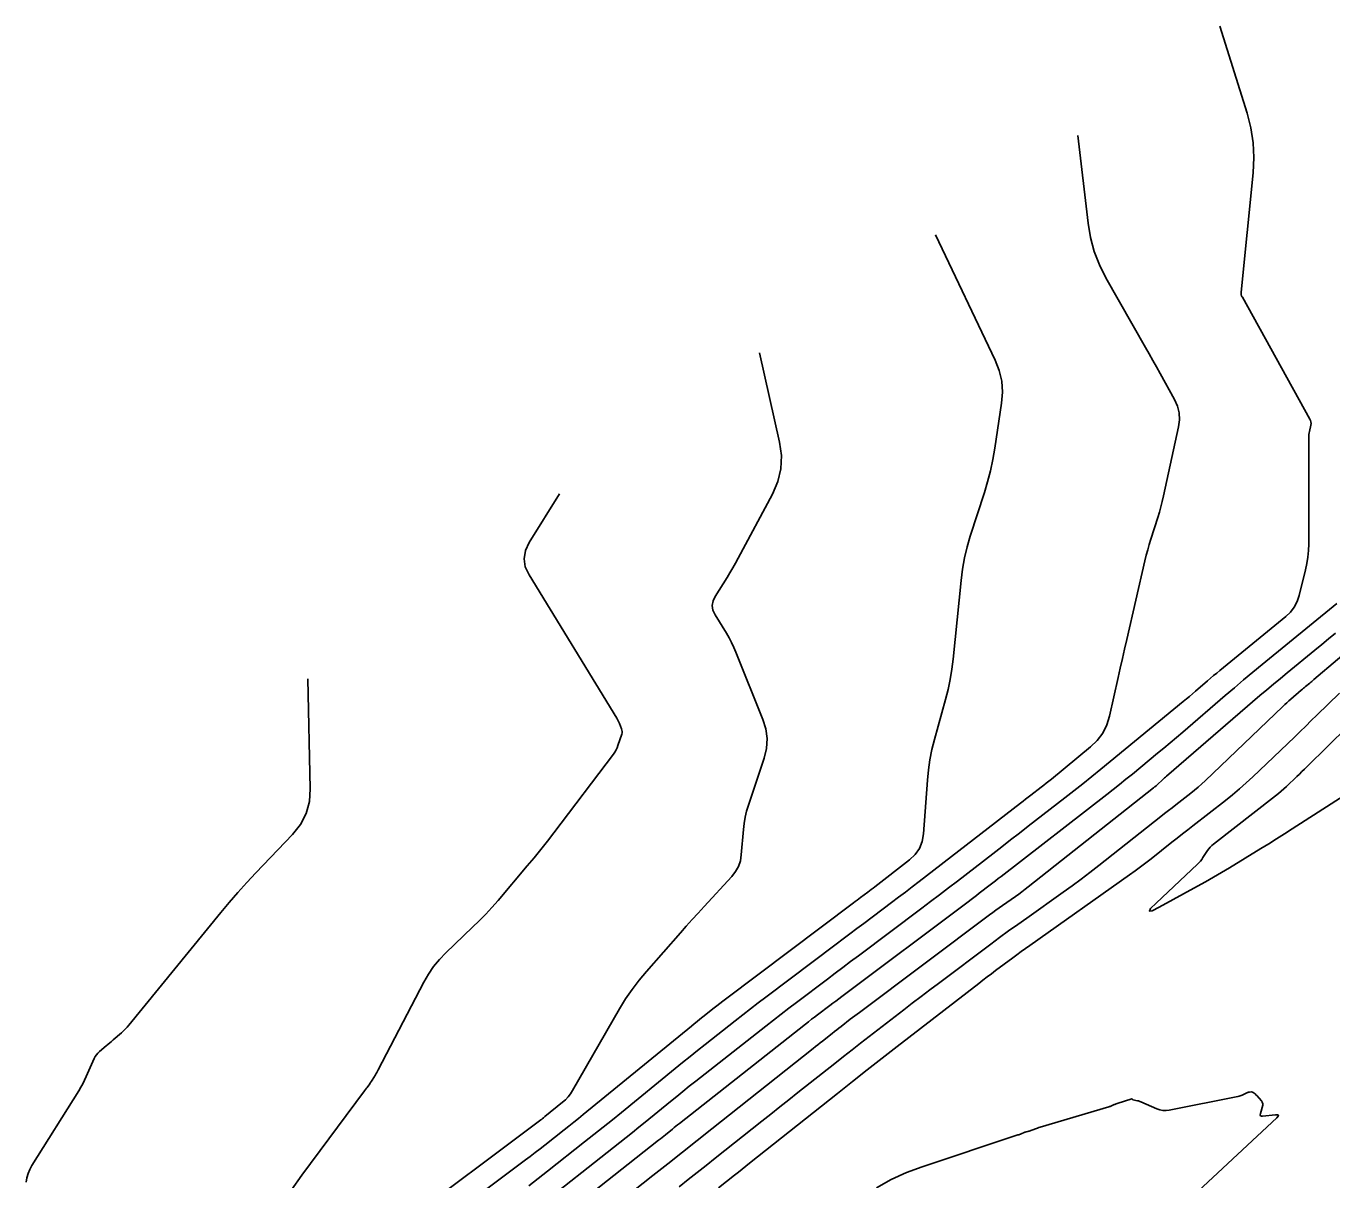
# Model space of a CAD drawing. Extents: x 1005228 to 1008882, y 1883389 to 1885754.
# Drawn here: x 1007898 to 1008130.7, y 1885248.1 to 1885453.7 of the extents above; entities that cross this region are included whole.
import ezdxf

# ---------------------------------------------------------------- set-up
doc = ezdxf.new("R2010")
doc.units = 0
doc.layers.add('C-ANNO-NOTE', color=7, linetype='Continuous')
doc.layers.add('S_BRIDGE', color=7, linetype='Continuous')

msp = doc.modelspace()

# ---------------------------------------------------------------- linework, layer by layer
at = {"layer": 'C-ANNO-NOTE'}
for points in [[(1008110.69, 1885453.65), (1008115.55, 1885438.12), (1008116.22, 1885435.52), (1008116.63, 1885432.89), (1008116.76, 1885430.23), (1008116.62, 1885427.54), (1008114.49, 1885406.26), (1008114.49, 1885406.2), (1008114.49, 1885406.14), (1008114.49, 1885406.08), (1008114.49, 1885406.02), (1008114.53, 1885405.73), (1008114.53, 1885405.7), (1008114.54, 1885405.66), (1008114.55, 1885405.63), (1008114.57, 1885405.6), (1008114.64, 1885405.48), (1008114.66, 1885405.45), (1008114.67, 1885405.41), (1008114.69, 1885405.38), (1008114.71, 1885405.35), (1008126.76, 1885383.66), (1008126.88, 1885383.4), (1008126.94, 1885383.14), (1008126.96, 1885382.87), (1008126.92, 1885382.59), (1008126.67, 1885381.46), (1008126.62, 1885381.18), (1008126.58, 1885380.9), (1008126.56, 1885380.61), (1008126.55, 1885380.32), (1008126.53, 1885361.39), (1008126.5, 1885360.22), (1008126.39, 1885359.07), (1008126.21, 1885357.92), (1008125.97, 1885356.78), (1008124.84, 1885352.23), (1008124.48, 1885351.14), (1008123.96, 1885350.15), (1008123.29, 1885349.26), (1008122.46, 1885348.47), (1008110.69, 1885338.85), (1008110.14, 1885338.4), (1008109.6, 1885337.95), (1008109.06, 1885337.49), (1008108.52, 1885337.03), (1008106.37, 1885335.17), (1008105.83, 1885334.71), (1008105.28, 1885334.25), (1008104.74, 1885333.8), (1008104.19, 1885333.35), (1008089.47, 1885321.26), (1008087.89, 1885319.97), (1008086.3, 1885318.7), (1008084.7, 1885317.43), (1008083.09, 1885316.18), (1008076.57, 1885311.12), (1008075, 1885309.9), (1008073.42, 1885308.68), (1008071.84, 1885307.45), (1008070.26, 1885306.23), (1008063.93, 1885301.35), (1008062.35, 1885300.13), (1008060.76, 1885298.91), (1008059.17, 1885297.71), (1008057.58, 1885296.5), (1008046.3, 1885288.04), (1008044.92, 1885287.01), (1008043.54, 1885285.97), (1008042.16, 1885284.93), (1008040.78, 1885283.89), (1008035.26, 1885279.74), (1008033.89, 1885278.7), (1008032.52, 1885277.65), (1008031.15, 1885276.59), (1008029.79, 1885275.52), (1008017.31, 1885265.69), (1008016.17, 1885264.79), (1008015.04, 1885263.89), (1008013.92, 1885262.98), (1008012.8, 1885262.06), (1008008.32, 1885258.4), (1008007.2, 1885257.49), (1008006.07, 1885256.58), (1008004.94, 1885255.68), (1008003.81, 1885254.78), (1007988.31, 1885242.57)], [(1008085.41, 1885434.14), (1008087.22, 1885418.54), (1008087.65, 1885415.98), (1008088.32, 1885413.5), (1008089.24, 1885411.1), (1008090.41, 1885408.79), (1008097.45, 1885396.41), (1008098.1, 1885395.26), (1008098.75, 1885394.1), (1008099.4, 1885392.95), (1008100.05, 1885391.79), (1008102.62, 1885387.15), (1008103.15, 1885385.97), (1008103.45, 1885384.76), (1008103.52, 1885383.52), (1008103.35, 1885382.24), (1008100.68, 1885369.97), (1008100.45, 1885368.99), (1008100.21, 1885368.02), (1008099.94, 1885367.06), (1008099.64, 1885366.1), (1008098.42, 1885362.28), (1008098.13, 1885361.32), (1008097.85, 1885360.36), (1008097.6, 1885359.39), (1008097.36, 1885358.42), (1008094.12, 1885344.37), (1008093.74, 1885342.68), (1008093.35, 1885340.98), (1008092.96, 1885339.29), (1008092.58, 1885337.6), (1008091.05, 1885330.75), (1008090.56, 1885329.16), (1008089.83, 1885327.72), (1008088.87, 1885326.42), (1008087.67, 1885325.27), (1008080.68, 1885319.53), (1008080.23, 1885319.16), (1008079.77, 1885318.79), (1008079.32, 1885318.43), (1008078.86, 1885318.07), (1008077.01, 1885316.64), (1008076.55, 1885316.29), (1008076.09, 1885315.93), (1008075.63, 1885315.57), (1008075.17, 1885315.21), (1008057.13, 1885301.27), (1008055.91, 1885300.33), (1008054.68, 1885299.39), (1008053.45, 1885298.46), (1008052.22, 1885297.53), (1008047.27, 1885293.82), (1008046.04, 1885292.89), (1008044.8, 1885291.97), (1008043.57, 1885291.04), (1008042.34, 1885290.11), (1008029.79, 1885280.66), (1008028.43, 1885279.63), (1008027.07, 1885278.59), (1008025.71, 1885277.54), (1008024.36, 1885276.48), (1008018.98, 1885272.24), (1008017.64, 1885271.18), (1008016.3, 1885270.11), (1008014.97, 1885269.03), (1008013.64, 1885267.95), (1008004.09, 1885260.14), (1008002.46, 1885258.81), (1008000.82, 1885257.49), (1007999.17, 1885256.18), (1007997.52, 1885254.87), (1007990.91, 1885249.66), (1007989.25, 1885248.36), (1007987.58, 1885247.07)], [(1008028.69, 1885395.44), (1008032.25, 1885379.54), (1008032.58, 1885377.14), (1008032.48, 1885374.8), (1008031.95, 1885372.51), (1008030.99, 1885370.29), (1008024.87, 1885358.85), (1008024.4, 1885357.98), (1008023.92, 1885357.13), (1008023.41, 1885356.28), (1008022.9, 1885355.44), (1008020.78, 1885352.07), (1008020.4, 1885351.25), (1008020.27, 1885350.43), (1008020.39, 1885349.62), (1008020.76, 1885348.8), (1008022.77, 1885345.52), (1008023.26, 1885344.69), (1008023.7, 1885343.85), (1008024.12, 1885342.98), (1008024.49, 1885342.1), (1008029.3, 1885330.16), (1008029.83, 1885328.45), (1008030.04, 1885326.72), (1008029.93, 1885324.98), (1008029.5, 1885323.24), (1008026.69, 1885314.87), (1008026.36, 1885313.8), (1008026.11, 1885312.72), (1008025.92, 1885311.62), (1008025.8, 1885310.52), (1008025.44, 1885306.05), (1008025.27, 1885304.98), (1008024.93, 1885303.97), (1008024.43, 1885303.04), (1008023.75, 1885302.18), (1008018.82, 1885296.83), (1008017.75, 1885295.66), (1008016.69, 1885294.48), (1008015.63, 1885293.3), (1008014.58, 1885292.11), (1008008.52, 1885285.24), (1008007.21, 1885283.67), (1008005.97, 1885282.04), (1008004.82, 1885280.35), (1008003.75, 1885278.6), (1007995.35, 1885264.03), (1007994.98, 1885263.45), (1007994.56, 1885262.9), (1007994.09, 1885262.4), (1007993.57, 1885261.94), (1007990.45, 1885259.38), (1007990.39, 1885259.33), (1007990.33, 1885259.28), (1007990.26, 1885259.23), (1007990.2, 1885259.18), (1007989.95, 1885258.98), (1007989.89, 1885258.93), (1007989.82, 1885258.89), (1007989.76, 1885258.84), (1007989.7, 1885258.79), (1007964.35, 1885239.82)], [(1007993.07, 1885370.32), (1007987.64, 1885361.66), (1007986.96, 1885360.22), (1007986.73, 1885358.77), (1007986.95, 1885357.33), (1007987.61, 1885355.88), (1008003.24, 1885330.37), (1008003.37, 1885330.15), (1008003.49, 1885329.92), (1008003.6, 1885329.68), (1008003.71, 1885329.44), (1008004.09, 1885328.48), (1008004.17, 1885328.24), (1008004.2, 1885327.99), (1008004.18, 1885327.75), (1008004.12, 1885327.5), (1008003.45, 1885325.5), (1008003.3, 1885325.1), (1008003.11, 1885324.7), (1008002.89, 1885324.33), (1008002.64, 1885323.97), (1007992.03, 1885309.97), (1007990.88, 1885308.47), (1007989.71, 1885306.98), (1007988.51, 1885305.51), (1007987.3, 1885304.06), (1007982.09, 1885297.91), (1007981.01, 1885296.67), (1007979.9, 1885295.45), (1007978.75, 1885294.27), (1007977.57, 1885293.11), (1007972.79, 1885288.55), (1007971.64, 1885287.37), (1007970.61, 1885286.11), (1007969.69, 1885284.77), (1007968.87, 1885283.34), (1007960.75, 1885267.7), (1007960.63, 1885267.47), (1007960.5, 1885267.26), (1007960.38, 1885267.04), (1007960.25, 1885266.83), (1007959.65, 1885265.88), (1007959.54, 1885265.71), (1007959.44, 1885265.55), (1007959.33, 1885265.39), (1007959.22, 1885265.23), (1007958.77, 1885264.6), (1007958.65, 1885264.45), (1007958.54, 1885264.29), (1007958.43, 1885264.13), (1007958.31, 1885263.98), (1007947.11, 1885248.95), (1007945.28, 1885246.35)], [(1007985.66, 1885235.44), (1008010.71, 1885255.18), (1008011.02, 1885255.42), (1008011.33, 1885255.67), (1008011.64, 1885255.92), (1008011.94, 1885256.17), (1008013.17, 1885257.17), (1008013.47, 1885257.42), (1008013.78, 1885257.67), (1008014.09, 1885257.92), (1008014.4, 1885258.16), (1008036.89, 1885275.88), (1008037.42, 1885276.3), (1008037.96, 1885276.72), (1008038.49, 1885277.13), (1008039.03, 1885277.54), (1008041.2, 1885279.16), (1008041.74, 1885279.57), (1008042.28, 1885279.98), (1008042.82, 1885280.38), (1008043.36, 1885280.79), (1008065.88, 1885297.68), (1008066.37, 1885298.05), (1008066.86, 1885298.42), (1008067.34, 1885298.8), (1008067.83, 1885299.17), (1008069.77, 1885300.67), (1008070.26, 1885301.05), (1008070.74, 1885301.42), (1008071.23, 1885301.8), (1008071.71, 1885302.18), (1008090.55, 1885316.78), (1008091.7, 1885317.67), (1008092.84, 1885318.58), (1008093.98, 1885319.49), (1008095.11, 1885320.41), (1008099.62, 1885324.11), (1008100.74, 1885325.04), (1008101.86, 1885325.98), (1008102.97, 1885326.92), (1008104.08, 1885327.87), (1008111.66, 1885334.39), (1008113.3, 1885335.79), (1008114.94, 1885337.18), (1008116.6, 1885338.56), (1008118.26, 1885339.93), (1008131.55, 1885350.79)], [(1008131.29, 1885345.5), (1008130.07, 1885344.49), (1008128.85, 1885343.48), (1008127.62, 1885342.47), (1008122.71, 1885338.46), (1008121.49, 1885337.45), (1008120.27, 1885336.43), (1008119.06, 1885335.41), (1008117.85, 1885334.38), (1008101.18, 1885320.03), (1008101, 1885319.87), (1008100.83, 1885319.72), (1008100.66, 1885319.56), (1008100.49, 1885319.4), (1008099.58, 1885318.53), (1008099.52, 1885318.48), (1008099.47, 1885318.43), (1008099.41, 1885318.38), (1008099.36, 1885318.34), (1008099.13, 1885318.16), (1008099.07, 1885318.11), (1008099.01, 1885318.07), (1008098.96, 1885318.02), (1008098.9, 1885317.98), (1008076.55, 1885300.31), (1008075.99, 1885299.88), (1008075.43, 1885299.45), (1008074.86, 1885299.03), (1008074.28, 1885298.62), (1008071.97, 1885296.98), (1008071.39, 1885296.57), (1008070.81, 1885296.15), (1008070.24, 1885295.73), (1008069.67, 1885295.31), (1008046.47, 1885277.96), (1008046.07, 1885277.65), (1008045.66, 1885277.34), (1008045.25, 1885277.03), (1008044.85, 1885276.72), (1008043.24, 1885275.47), (1008042.84, 1885275.16), (1008042.43, 1885274.85), (1008042.03, 1885274.53), (1008041.63, 1885274.21), (1008039.91, 1885272.85), (1008039.49, 1885272.51), (1008039.07, 1885272.18), (1008038.65, 1885271.85), (1008038.23, 1885271.51), (1008020.2, 1885257.22), (1008017.58, 1885255.14), (1008014.95, 1885253.06), (1008012.33, 1885250.98), (1008009.7, 1885248.9), (1007995.61, 1885237.73)], [(1007898, 1885247.7), (1007898.13, 1885248.49), (1007898.35, 1885249.24), (1007898.65, 1885249.97), (1007899.03, 1885250.67), (1007907.38, 1885264.01), (1007907.75, 1885264.62), (1007908.09, 1885265.25), (1007908.42, 1885265.88), (1007908.71, 1885266.53), (1007910.12, 1885269.72), (1007910.3, 1885270.08), (1007910.52, 1885270.4), (1007910.77, 1885270.7), (1007911.06, 1885270.97), (1007912.29, 1885272), (1007912.59, 1885272.26), (1007912.9, 1885272.52), (1007913.2, 1885272.78), (1007913.5, 1885273.04), (1007915, 1885274.34), (1007915.34, 1885274.66), (1007915.67, 1885274.98), (1007915.98, 1885275.32), (1007916.28, 1885275.67), (1007932.68, 1885295.74), (1007934.19, 1885297.55), (1007935.74, 1885299.34), (1007937.32, 1885301.09), (1007938.94, 1885302.81), (1007945.47, 1885309.65), (1007946.89, 1885311.44), (1007947.9, 1885313.39), (1007948.48, 1885315.51), (1007948.64, 1885317.79), (1007948.22, 1885337.36)], [(1008137.46, 1885319.55), (1008123.58, 1885310.64), (1008122.2, 1885309.76), (1008120.81, 1885308.88), (1008119.41, 1885308.01), (1008118.01, 1885307.15), (1008112.4, 1885303.72), (1008110.99, 1885302.87), (1008109.58, 1885302.04), (1008108.15, 1885301.22), (1008106.71, 1885300.43), (1008099.87, 1885296.68), (1008098.64, 1885296.07), (1008098.14, 1885295.99), (1008098.37, 1885296.44), (1008099.33, 1885297.42), (1008106.72, 1885304.37), (1008106.99, 1885304.64), (1008107.24, 1885304.92), (1008107.47, 1885305.22), (1008107.69, 1885305.53), (1008108.53, 1885306.81), (1008108.75, 1885307.11), (1008108.99, 1885307.4), (1008109.26, 1885307.67), (1008109.55, 1885307.91), (1008120.64, 1885316.54), (1008121.14, 1885316.94), (1008121.62, 1885317.35), (1008122.1, 1885317.77), (1008122.57, 1885318.21), (1008124.41, 1885319.98), (1008124.88, 1885320.42), (1008125.33, 1885320.86), (1008125.79, 1885321.31), (1008126.25, 1885321.76), (1008140.78, 1885336.04)], [(1008132, 1885334.84), (1008128.01, 1885330.91), (1008127, 1885329.93), (1008126, 1885328.95), (1008124.99, 1885327.97), (1008123.98, 1885327), (1008116.59, 1885319.93), (1008115.41, 1885318.83), (1008114.2, 1885317.76), (1008112.96, 1885316.71), (1008111.7, 1885315.71), (1008105.91, 1885311.2), (1008104.98, 1885310.47), (1008104.04, 1885309.74), (1008103.1, 1885309), (1008102.17, 1885308.27), (1008098.44, 1885305.32), (1008097.5, 1885304.59), (1008096.55, 1885303.87), (1008095.6, 1885303.16), (1008094.63, 1885302.47), (1008076.85, 1885289.89), (1008076.07, 1885289.34), (1008075.31, 1885288.79), (1008074.54, 1885288.23), (1008073.79, 1885287.66), (1008070.75, 1885285.4), (1008070, 1885284.83), (1008069.24, 1885284.26), (1008068.49, 1885283.68), (1008067.74, 1885283.11), (1008053.22, 1885271.85), (1008050.55, 1885269.78), (1008047.89, 1885267.7), (1008045.23, 1885265.62), (1008042.58, 1885263.52), (1008026.92, 1885251.11), (1008026.25, 1885250.58), (1008025.58, 1885250.05), (1008024.91, 1885249.52), (1008024.24, 1885248.98), (1008021.39, 1885246.72)], [(1008049.55, 1885246.71), (1008052.16, 1885248.16), (1008054.87, 1885249.41), (1008057.68, 1885250.46), (1008074.55, 1885256.06), (1008074.71, 1885256.12), (1008074.86, 1885256.17), (1008075.02, 1885256.23), (1008075.17, 1885256.29), (1008075.97, 1885256.6), (1008076.03, 1885256.62), (1008076.09, 1885256.64), (1008076.15, 1885256.66), (1008076.22, 1885256.67), (1008076.46, 1885256.73), (1008076.52, 1885256.75), (1008076.58, 1885256.77), (1008076.64, 1885256.78), (1008076.7, 1885256.81), (1008077.83, 1885257.21), (1008078.03, 1885257.28), (1008078.24, 1885257.35), (1008078.45, 1885257.42), (1008078.66, 1885257.49), (1008090.9, 1885261.13), (1008091.02, 1885261.17), (1008091.15, 1885261.21), (1008091.27, 1885261.26), (1008091.39, 1885261.31), (1008091.88, 1885261.52), (1008092, 1885261.57), (1008092.13, 1885261.61), (1008092.25, 1885261.66), (1008092.38, 1885261.7), (1008095.01, 1885262.54), (1008095.03, 1885262.55), (1008095.05, 1885262.54), (1008095.07, 1885262.54), (1008095.08, 1885262.52), (1008095.13, 1885262.44), (1008095.15, 1885262.43), (1008095.16, 1885262.41), (1008095.18, 1885262.4), (1008095.2, 1885262.4), (1008096.04, 1885262.22), (1008096.19, 1885262.19), (1008096.33, 1885262.14), (1008096.47, 1885262.09), (1008096.61, 1885262.04), (1008099.49, 1885260.77), (1008100.02, 1885260.58), (1008100.56, 1885260.47), (1008101.11, 1885260.46), (1008101.67, 1885260.53), (1008113.93, 1885262.97), (1008114.13, 1885263.02), (1008114.32, 1885263.07), (1008114.51, 1885263.14), (1008114.7, 1885263.23), (1008115.63, 1885263.68), (1008115.71, 1885263.71), (1008115.8, 1885263.74), (1008115.88, 1885263.76), (1008115.97, 1885263.77), (1008116.32, 1885263.79), (1008116.41, 1885263.79), (1008116.49, 1885263.77), (1008116.57, 1885263.74), (1008116.64, 1885263.69), (1008116.98, 1885263.42), (1008117.06, 1885263.36), (1008117.13, 1885263.29), (1008117.2, 1885263.22), (1008117.27, 1885263.15), (1008118.12, 1885262.21), (1008118.17, 1885262.15), (1008118.21, 1885262.09), (1008118.24, 1885262.03), (1008118.26, 1885261.96), (1008118.35, 1885261.68), (1008118.36, 1885261.61), (1008118.37, 1885261.55), (1008118.36, 1885261.48), (1008118.35, 1885261.41), (1008117.93, 1885259.94), (1008117.9, 1885259.7), (1008117.96, 1885259.55), (1008118.1, 1885259.47), (1008118.33, 1885259.46), (1008120.6, 1885259.71), (1008120.97, 1885259.72), (1008121.14, 1885259.63), (1008121.1, 1885259.45), (1008120.85, 1885259.17), (1008102.42, 1885242.01)]]:
    msp.add_lwpolyline(points, dxfattribs=at)
at = {"layer": 'S_BRIDGE'}
for points in [[(1007971.08, 1885239.78), (1007986.96, 1885251.66), (1007987.83, 1885252.31), (1007988.7, 1885252.98), (1007989.57, 1885253.65), (1007990.43, 1885254.32), (1007993.86, 1885257.03), (1007994.72, 1885257.7), (1007995.57, 1885258.39), (1007996.42, 1885259.07), (1007997.27, 1885259.76), (1008016.54, 1885275.52), (1008017.04, 1885275.93), (1008017.55, 1885276.34), (1008018.05, 1885276.74), (1008018.56, 1885277.14), (1008020.59, 1885278.74), (1008021.1, 1885279.14), (1008021.61, 1885279.54), (1008022.12, 1885279.93), (1008022.64, 1885280.32), (1008045.43, 1885297.48), (1008045.75, 1885297.72), (1008046.07, 1885297.96), (1008046.38, 1885298.2), (1008046.7, 1885298.44), (1008047.97, 1885299.39), (1008048.28, 1885299.63), (1008048.6, 1885299.86), (1008048.91, 1885300.11), (1008049.23, 1885300.35), (1008055.43, 1885305.14), (1008056.43, 1885306.09), (1008057.18, 1885307.17), (1008057.68, 1885308.4), (1008057.91, 1885309.76), (1008058.6, 1885319.32), (1008058.78, 1885321.15), (1008059.05, 1885322.97), (1008059.41, 1885324.77), (1008059.85, 1885326.56), (1008061.83, 1885333.67), (1008062.28, 1885335.46), (1008062.66, 1885337.26), (1008062.96, 1885339.07), (1008063.18, 1885340.9), (1008064.59, 1885354.92), (1008064.85, 1885356.93), (1008065.21, 1885358.92), (1008065.67, 1885360.88), (1008066.24, 1885362.82), (1008068.74, 1885370.56), (1008069.32, 1885372.5), (1008069.82, 1885374.46), (1008070.25, 1885376.44), (1008070.59, 1885378.44), (1008071.82, 1885386.48), (1008071.98, 1885388.47), (1008071.84, 1885390.42), (1008071.4, 1885392.32), (1008070.68, 1885394.17), (1008060.02, 1885416.47)], [(1008014.38, 1885246.89), (1008015.98, 1885248.16), (1008017.59, 1885249.43), (1008019.19, 1885250.7), (1008020.79, 1885251.97), (1008029.12, 1885258.57), (1008030.72, 1885259.84), (1008032.32, 1885261.11), (1008033.93, 1885262.38), (1008035.53, 1885263.66), (1008042.11, 1885268.87), (1008043.63, 1885270.07), (1008045.16, 1885271.27), (1008046.69, 1885272.47), (1008048.23, 1885273.66), (1008054.38, 1885278.42), (1008055.91, 1885279.61), (1008057.46, 1885280.79), (1008059.01, 1885281.97), (1008060.56, 1885283.13), (1008069.88, 1885290.1), (1008071.47, 1885291.29), (1008073.07, 1885292.46), (1008074.68, 1885293.62), (1008076.29, 1885294.77), (1008082.77, 1885299.35), (1008084.38, 1885300.5), (1008085.97, 1885301.68), (1008087.55, 1885302.88), (1008089.12, 1885304.1), (1008100.2, 1885312.86), (1008100.86, 1885313.38), (1008101.53, 1885313.9), (1008102.19, 1885314.42), (1008102.86, 1885314.94), (1008105.53, 1885317.02), (1008106.19, 1885317.55), (1008106.83, 1885318.09), (1008107.47, 1885318.65), (1008108.08, 1885319.23), (1008121.9, 1885332.45), (1008122.26, 1885332.79), (1008122.62, 1885333.12), (1008122.99, 1885333.45), (1008123.36, 1885333.77), (1008125.22, 1885335.38), (1008125.41, 1885335.54), (1008125.59, 1885335.69), (1008125.78, 1885335.85), (1008125.97, 1885336), (1008126.72, 1885336.62), (1008126.91, 1885336.77), (1008127.09, 1885336.93), (1008127.28, 1885337.09), (1008127.47, 1885337.24), (1008148.54, 1885355.07)]]:
    msp.add_lwpolyline(points, dxfattribs=at)

doc.saveas('drawing.dxf')
